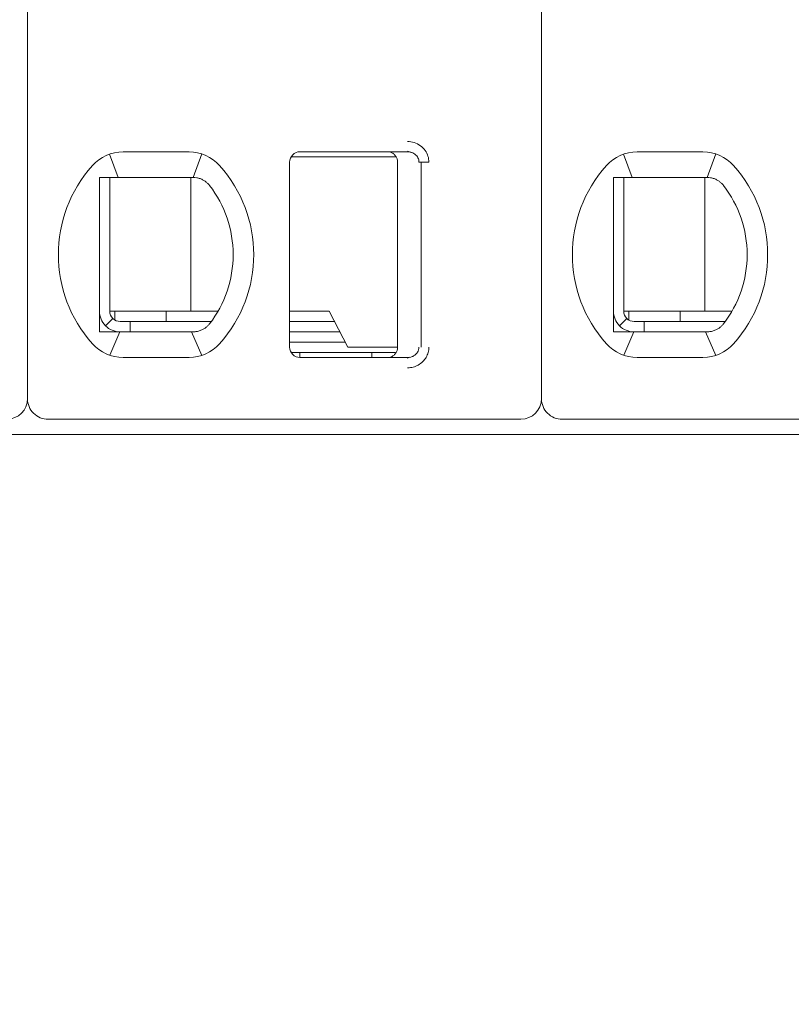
# Model space of a CAD drawing. Header units: millimetres. Extents: x -1114 to 1396, y -630 to 631.
# Tile 614 of 656: x 399.59 to 407.1, y 134.56 to 144.13. Entities that reach past the tile are written whole.
import ezdxf

# ---------------------------------------------------------------- set-up
doc = ezdxf.new("R2010")
doc.units = ezdxf.units.MM
doc.header["$MEASUREMENT"] = 0

msp = doc.modelspace()

# ---------------------------------------------------------------- linework, layer by layer
at = {"lineweight": 18}
for points, knots in [([(1038.9843, -629.7647), (1038.9843, -629.7647), (-1111.4882, -629.7647), (-1111.4882, -629.7647), (-1111.4882, -629.7647), (-1111.4882, -629.7647), (-1111.4882, 630.7883), (-1111.4882, 630.7883), (-1111.4882, 630.7883), (-1111.4882, 630.7883), (1038.9843, 630.7883), (1038.9843, 630.7883)], [0, 0, 0, 0, 0.333333, 0.333333, 0.333333, 0.333333, 0.666667, 0.666667, 0.666667, 0.666667, 1, 1, 1, 1]), ([(403.3647, 142.9457), (403.3868, 142.9458), (403.4079, 142.9426), (403.429, 142.9358), (403.429, 142.9358), (403.4501, 142.929), (403.4712, 142.9187), (403.4897, 142.9051), (403.4897, 142.9051), (403.5083, 142.8915), (403.5244, 142.8745), (403.5366, 142.8573), (403.5366, 142.8573), (403.5487, 142.8401), (403.5571, 142.8226), (403.5628, 142.804), (403.5628, 142.804), (403.5685, 142.7855), (403.5717, 142.766), (403.5718, 142.7457)], [0, 0, 0, 0, 0.2, 0.2, 0.2, 0.2, 0.4, 0.4, 0.4, 0.4, 0.6, 0.6, 0.6, 0.6, 0.8, 0.8, 0.8, 0.8, 1, 1, 1, 1]), ([(402.3173, 142.8457), (402.2908, 142.8457), (402.2654, 142.8351), (402.2466, 142.8164), (402.2466, 142.8164), (402.2278, 142.7976), (402.2173, 142.7722), (402.2173, 142.7457)], [0, 0, 0, 0, 0.5, 0.5, 0.5, 0.5, 1, 1, 1, 1]), ([(402.3173, 142.8457), (402.2908, 142.8457), (402.2654, 142.8351), (402.2466, 142.8164), (402.2466, 142.8164), (402.2278, 142.7976), (402.2173, 142.7722), (402.2173, 142.7457)], [0, 0, 0, 0, 0.5, 0.5, 0.5, 0.5, 1, 1, 1, 1]), ([(403.1673, 142.8457), (403.1778, 142.8457), (403.1883, 142.844), (403.1983, 142.8407), (403.1983, 142.8407), (403.2083, 142.8375), (403.2177, 142.8326), (403.2262, 142.8265), (403.2262, 142.8265), (403.2347, 142.8203), (403.2421, 142.8128), (403.2483, 142.8044), (403.2483, 142.8044), (403.2544, 142.7959), (403.2592, 142.7864), (403.2625, 142.7764), (403.2625, 142.7764), (403.2657, 142.7665), (403.2673, 142.7561), (403.2673, 142.7457)], [0, 0, 0, 0, 0.2, 0.2, 0.2, 0.2, 0.4, 0.4, 0.4, 0.4, 0.6, 0.6, 0.6, 0.6, 0.8, 0.8, 0.8, 0.8, 1, 1, 1, 1]), ([(403.3647, 142.8457), (403.3735, 142.8457), (403.3822, 142.8447), (403.3907, 142.8428), (403.3907, 142.8428), (403.3991, 142.841), (403.4072, 142.8383), (403.415, 142.8347), (403.415, 142.8347), (403.4225, 142.8312), (403.4297, 142.8269), (403.4363, 142.8219), (403.4363, 142.8219), (403.4425, 142.8171), (403.4481, 142.8117), (403.453, 142.8058), (403.453, 142.8058), (403.4575, 142.8003), (403.4615, 142.7944), (403.4647, 142.7882), (403.4647, 142.7882), (403.468, 142.782), (403.4705, 142.7754), (403.4723, 142.7686), (403.4723, 142.7686), (403.4742, 142.7611), (403.4752, 142.7534), (403.4752, 142.7457)], [0, 0, 0, 0, 0.142857, 0.142857, 0.142857, 0.142857, 0.285714, 0.285714, 0.285714, 0.285714, 0.428571, 0.428571, 0.428571, 0.428571, 0.571429, 0.571429, 0.571429, 0.571429, 0.714286, 0.714286, 0.714286, 0.714286, 0.857143, 0.857143, 0.857143, 0.857143, 1, 1, 1, 1]), ([(400.3673, 142.5957), (400.3741, 142.5957), (400.3809, 142.5957), (400.3877, 142.5957), (400.3877, 142.5957), (400.3945, 142.5957), (400.4013, 142.5957), (400.4082, 142.5957), (400.4082, 142.5957), (400.415, 142.5957), (400.4219, 142.5957), (400.4288, 142.5957)], [0, 0, 0, 0, 0.333333, 0.333333, 0.333333, 0.333333, 0.666667, 0.666667, 0.666667, 0.666667, 1, 1, 1, 1]), ([(400.3673, 142.5957), (400.3673, 142.5447), (400.3673, 142.4922), (400.3673, 142.4373), (400.3673, 142.4373), (400.3673, 142.4098), (400.3673, 142.3817), (400.3673, 142.3528), (400.3673, 142.3528), (400.3673, 142.3383), (400.3673, 142.3237), (400.3673, 142.3087), (400.3673, 142.3087), (400.3673, 142.2938), (400.3673, 142.2786), (400.3673, 142.2633), (400.3673, 142.2633), (400.3673, 142.2325), (400.3673, 142.2009), (400.3673, 142.1682), (400.3673, 142.1682), (400.3673, 142.1355), (400.3673, 142.1017), (400.3673, 142.0664), (400.3673, 142.0664), (400.3673, 142.0487), (400.3673, 142.0307), (400.3673, 142.0126), (400.3673, 142.0126), (400.3673, 141.9945), (400.3673, 141.9763), (400.3673, 141.9578), (400.3673, 141.9578), (400.3673, 141.9392), (400.3673, 141.9205), (400.3673, 141.9016), (400.3673, 141.9016), (400.3673, 141.8826), (400.3673, 141.8633), (400.3673, 141.8443), (400.3673, 141.8443), (400.3673, 141.8063), (400.3673, 141.7687), (400.3673, 141.7317), (400.3673, 141.7317), (400.3673, 141.7224), (400.3673, 141.7132), (400.3673, 141.7039), (400.3673, 141.7039), (400.3673, 141.6947), (400.3673, 141.6855), (400.3673, 141.6764), (400.3673, 141.6764), (400.3673, 141.6582), (400.3673, 141.6404), (400.3673, 141.6229), (400.3673, 141.6229), (400.3673, 141.588), (400.3673, 141.5543), (400.3673, 141.5217), (400.3673, 141.5217), (400.3673, 141.5053), (400.3673, 141.4893), (400.3673, 141.4734), (400.3673, 141.4734), (400.3673, 141.4575), (400.3673, 141.4419), (400.3673, 141.4266), (400.3673, 141.4266), (400.3673, 141.3959), (400.3673, 141.3663), (400.3673, 141.3375), (400.3673, 141.3375), (400.3673, 141.3088), (400.3673, 141.2808), (400.3673, 141.2535), (400.3673, 141.2535), (400.3673, 141.1988), (400.3673, 141.1465), (400.3673, 141.0957)], [0, 0, 0, 0, 0.05, 0.05, 0.05, 0.05, 0.1, 0.1, 0.1, 0.1, 0.15, 0.15, 0.15, 0.15, 0.2, 0.2, 0.2, 0.2, 0.25, 0.25, 0.25, 0.25, 0.3, 0.3, 0.3, 0.3, 0.35, 0.35, 0.35, 0.35, 0.4, 0.4, 0.4, 0.4, 0.45, 0.45, 0.45, 0.45, 0.5, 0.5, 0.5, 0.5, 0.55, 0.55, 0.55, 0.55, 0.6, 0.6, 0.6, 0.6, 0.65, 0.65, 0.65, 0.65, 0.7, 0.7, 0.7, 0.7, 0.75, 0.75, 0.75, 0.75, 0.8, 0.8, 0.8, 0.8, 0.85, 0.85, 0.85, 0.85, 0.9, 0.9, 0.9, 0.9, 0.95, 0.95, 0.95, 0.95, 1, 1, 1, 1]), ([(400.5965, 142.5957), (400.5913, 142.5957), (400.5861, 142.5957), (400.5809, 142.5957), (400.5809, 142.5957), (400.5756, 142.5957), (400.5703, 142.5957), (400.5649, 142.5957), (400.5649, 142.5957), (400.5595, 142.5957), (400.554, 142.5957), (400.5483, 142.5957), (400.5483, 142.5957), (400.5427, 142.5957), (400.5369, 142.5957), (400.5309, 142.5957), (400.5309, 142.5957), (400.5249, 142.5957), (400.5188, 142.5957), (400.5125, 142.5957), (400.5125, 142.5957), (400.5062, 142.5957), (400.4998, 142.5957), (400.4932, 142.5957), (400.4932, 142.5957), (400.4866, 142.5957), (400.4799, 142.5957), (400.4729, 142.5957), (400.4729, 142.5957), (400.466, 142.5957), (400.4589, 142.5957), (400.4515, 142.5957), (400.4515, 142.5957), (400.4441, 142.5957), (400.4366, 142.5957), (400.4288, 142.5957)], [0, 0, 0, 0, 0.111111, 0.111111, 0.111111, 0.111111, 0.222222, 0.222222, 0.222222, 0.222222, 0.333333, 0.333333, 0.333333, 0.333333, 0.444444, 0.444444, 0.444444, 0.444444, 0.555556, 0.555556, 0.555556, 0.555556, 0.666667, 0.666667, 0.666667, 0.666667, 0.777778, 0.777778, 0.777778, 0.777778, 0.888889, 0.888889, 0.888889, 0.888889, 1, 1, 1, 1]), ([(401.2797, 142.5957), (401.275, 142.5957), (401.2703, 142.5957), (401.2657, 142.5957), (401.2657, 142.5957), (401.261, 142.5957), (401.2563, 142.5957), (401.2517, 142.5957), (401.2517, 142.5957), (401.2471, 142.5957), (401.2426, 142.5957), (401.2381, 142.5957)], [0, 0, 0, 0, 0.333333, 0.333333, 0.333333, 0.333333, 0.666667, 0.666667, 0.666667, 0.666667, 1, 1, 1, 1]), ([(401.3774, 142.5702), (401.367, 142.576), (401.3564, 142.5807), (401.3456, 142.5845), (401.3456, 142.5845), (401.3348, 142.5883), (401.3238, 142.5911), (401.3128, 142.5929), (401.3128, 142.5929), (401.3017, 142.5948), (401.2907, 142.5957), (401.2797, 142.5957)], [0, 0, 0, 0, 0.333333, 0.333333, 0.333333, 0.333333, 0.666667, 0.666667, 0.666667, 0.666667, 1, 1, 1, 1]), ([(401.438, 142.5179), (401.4327, 142.5247), (401.427, 142.5313), (401.4207, 142.5375), (401.4207, 142.5375), (401.4144, 142.5438), (401.4075, 142.5497), (401.4003, 142.5552), (401.4003, 142.5552), (401.3931, 142.5607), (401.3854, 142.5657), (401.3774, 142.5702)], [0, 0, 0, 0, 0.333333, 0.333333, 0.333333, 0.333333, 0.666667, 0.666667, 0.666667, 0.666667, 1, 1, 1, 1]), ([(405.3673, 142.5957), (405.3741, 142.5957), (405.3809, 142.5957), (405.3877, 142.5957), (405.3877, 142.5957), (405.3945, 142.5957), (405.4013, 142.5957), (405.4082, 142.5957), (405.4082, 142.5957), (405.415, 142.5957), (405.4219, 142.5957), (405.4288, 142.5957)], [0, 0, 0, 0, 0.333333, 0.333333, 0.333333, 0.333333, 0.666667, 0.666667, 0.666667, 0.666667, 1, 1, 1, 1]), ([(405.3673, 142.5957), (405.3673, 142.5447), (405.3673, 142.4922), (405.3673, 142.4373), (405.3673, 142.4373), (405.3673, 142.4098), (405.3673, 142.3817), (405.3673, 142.3528), (405.3673, 142.3528), (405.3673, 142.3383), (405.3673, 142.3237), (405.3673, 142.3087), (405.3673, 142.3087), (405.3673, 142.2938), (405.3673, 142.2786), (405.3673, 142.2633), (405.3673, 142.2633), (405.3673, 142.2325), (405.3673, 142.2009), (405.3673, 142.1682), (405.3673, 142.1682), (405.3673, 142.1355), (405.3673, 142.1017), (405.3673, 142.0664), (405.3673, 142.0664), (405.3673, 142.0487), (405.3673, 142.0307), (405.3673, 142.0126), (405.3673, 142.0126), (405.3673, 141.9945), (405.3673, 141.9763), (405.3673, 141.9578), (405.3673, 141.9578), (405.3673, 141.9392), (405.3673, 141.9205), (405.3673, 141.9016), (405.3673, 141.9016), (405.3673, 141.8826), (405.3673, 141.8633), (405.3673, 141.8443), (405.3673, 141.8443), (405.3673, 141.8063), (405.3673, 141.7687), (405.3673, 141.7317), (405.3673, 141.7317), (405.3673, 141.7224), (405.3673, 141.7132), (405.3673, 141.7039), (405.3673, 141.7039), (405.3673, 141.6947), (405.3673, 141.6855), (405.3673, 141.6764), (405.3673, 141.6764), (405.3673, 141.6582), (405.3673, 141.6404), (405.3673, 141.6229), (405.3673, 141.6229), (405.3673, 141.588), (405.3673, 141.5543), (405.3673, 141.5217), (405.3673, 141.5217), (405.3673, 141.5053), (405.3673, 141.4893), (405.3673, 141.4734), (405.3673, 141.4734), (405.3673, 141.4575), (405.3673, 141.4419), (405.3673, 141.4266), (405.3673, 141.4266), (405.3673, 141.3959), (405.3673, 141.3663), (405.3673, 141.3375), (405.3673, 141.3375), (405.3673, 141.3088), (405.3673, 141.2808), (405.3673, 141.2535), (405.3673, 141.2535), (405.3673, 141.1988), (405.3673, 141.1465), (405.3673, 141.0957)], [0, 0, 0, 0, 0.05, 0.05, 0.05, 0.05, 0.1, 0.1, 0.1, 0.1, 0.15, 0.15, 0.15, 0.15, 0.2, 0.2, 0.2, 0.2, 0.25, 0.25, 0.25, 0.25, 0.3, 0.3, 0.3, 0.3, 0.35, 0.35, 0.35, 0.35, 0.4, 0.4, 0.4, 0.4, 0.45, 0.45, 0.45, 0.45, 0.5, 0.5, 0.5, 0.5, 0.55, 0.55, 0.55, 0.55, 0.6, 0.6, 0.6, 0.6, 0.65, 0.65, 0.65, 0.65, 0.7, 0.7, 0.7, 0.7, 0.75, 0.75, 0.75, 0.75, 0.8, 0.8, 0.8, 0.8, 0.85, 0.85, 0.85, 0.85, 0.9, 0.9, 0.9, 0.9, 0.95, 0.95, 0.95, 0.95, 1, 1, 1, 1]), ([(405.5965, 142.5957), (405.5913, 142.5957), (405.5861, 142.5957), (405.5809, 142.5957), (405.5809, 142.5957), (405.5756, 142.5957), (405.5703, 142.5957), (405.5649, 142.5957), (405.5649, 142.5957), (405.5595, 142.5957), (405.554, 142.5957), (405.5483, 142.5957), (405.5483, 142.5957), (405.5427, 142.5957), (405.5369, 142.5957), (405.5309, 142.5957), (405.5309, 142.5957), (405.5249, 142.5957), (405.5188, 142.5957), (405.5125, 142.5957), (405.5125, 142.5957), (405.5062, 142.5957), (405.4998, 142.5957), (405.4932, 142.5957), (405.4932, 142.5957), (405.4866, 142.5957), (405.4799, 142.5957), (405.4729, 142.5957), (405.4729, 142.5957), (405.466, 142.5957), (405.4589, 142.5957), (405.4515, 142.5957), (405.4515, 142.5957), (405.4441, 142.5957), (405.4366, 142.5957), (405.4288, 142.5957)], [0, 0, 0, 0, 0.111111, 0.111111, 0.111111, 0.111111, 0.222222, 0.222222, 0.222222, 0.222222, 0.333333, 0.333333, 0.333333, 0.333333, 0.444444, 0.444444, 0.444444, 0.444444, 0.555556, 0.555556, 0.555556, 0.555556, 0.666667, 0.666667, 0.666667, 0.666667, 0.777778, 0.777778, 0.777778, 0.777778, 0.888889, 0.888889, 0.888889, 0.888889, 1, 1, 1, 1]), ([(406.2797, 142.5957), (406.275, 142.5957), (406.2703, 142.5957), (406.2657, 142.5957), (406.2657, 142.5957), (406.261, 142.5957), (406.2563, 142.5957), (406.2517, 142.5957), (406.2517, 142.5957), (406.2471, 142.5957), (406.2426, 142.5957), (406.2381, 142.5957)], [0, 0, 0, 0, 0.333333, 0.333333, 0.333333, 0.333333, 0.666667, 0.666667, 0.666667, 0.666667, 1, 1, 1, 1]), ([(406.3774, 142.5702), (406.367, 142.576), (406.3564, 142.5807), (406.3456, 142.5845), (406.3456, 142.5845), (406.3348, 142.5883), (406.3238, 142.5911), (406.3128, 142.5929), (406.3128, 142.5929), (406.3017, 142.5948), (406.2907, 142.5957), (406.2797, 142.5957)], [0, 0, 0, 0, 0.333333, 0.333333, 0.333333, 0.333333, 0.666667, 0.666667, 0.666667, 0.666667, 1, 1, 1, 1]), ([(406.438, 142.5179), (406.4327, 142.5247), (406.427, 142.5313), (406.4207, 142.5375), (406.4207, 142.5375), (406.4144, 142.5438), (406.4075, 142.5497), (406.4003, 142.5552), (406.4003, 142.5552), (406.3931, 142.5607), (406.3854, 142.5657), (406.3774, 142.5702)], [0, 0, 0, 0, 0.333333, 0.333333, 0.333333, 0.333333, 0.666667, 0.666667, 0.666667, 0.666667, 1, 1, 1, 1]), ([(400.3673, 141.2957), (400.3673, 141.2426), (400.3884, 141.1917), (400.4259, 141.1542), (400.4259, 141.1542), (400.4634, 141.1167), (400.5143, 141.0957), (400.5673, 141.0957)], [0, 0, 0, 0, 0.5, 0.5, 0.5, 0.5, 1, 1, 1, 1]), ([(400.4673, 141.2957), (400.4673, 141.2691), (400.4778, 141.2437), (400.4966, 141.2249), (400.4966, 141.2249), (400.5154, 141.2062), (400.5408, 141.1957), (400.5673, 141.1957)], [0, 0, 0, 0, 0.5, 0.5, 0.5, 0.5, 1, 1, 1, 1]), ([(405.3673, 141.2957), (405.3673, 141.2426), (405.3884, 141.1917), (405.4259, 141.1542), (405.4259, 141.1542), (405.4634, 141.1167), (405.5143, 141.0957), (405.5673, 141.0957)], [0, 0, 0, 0, 0.5, 0.5, 0.5, 0.5, 1, 1, 1, 1]), ([(405.4673, 141.2957), (405.4673, 141.2691), (405.4778, 141.2437), (405.4966, 141.2249), (405.4966, 141.2249), (405.5154, 141.2062), (405.5408, 141.1957), (405.5673, 141.1957)], [0, 0, 0, 0, 0.5, 0.5, 0.5, 0.5, 1, 1, 1, 1]), ([(401.3774, 141.1211), (401.3672, 141.1155), (401.3568, 141.1107), (401.346, 141.107), (401.346, 141.107), (401.3353, 141.1032), (401.3243, 141.1004), (401.3132, 141.0985), (401.3132, 141.0985), (401.3021, 141.0966), (401.2909, 141.0957), (401.2797, 141.0957)], [0, 0, 0, 0, 0.333333, 0.333333, 0.333333, 0.333333, 0.666667, 0.666667, 0.666667, 0.666667, 1, 1, 1, 1]), ([(401.3774, 141.1211), (401.3857, 141.1258), (401.3935, 141.1309), (401.4008, 141.1365), (401.4008, 141.1365), (401.4081, 141.142), (401.4149, 141.148), (401.4211, 141.1542), (401.4211, 141.1542), (401.4273, 141.1604), (401.4329, 141.1668), (401.438, 141.1734)], [0, 0, 0, 0, 0.333333, 0.333333, 0.333333, 0.333333, 0.666667, 0.666667, 0.666667, 0.666667, 1, 1, 1, 1]), ([(406.3774, 141.1211), (406.3672, 141.1155), (406.3568, 141.1107), (406.346, 141.107), (406.346, 141.107), (406.3353, 141.1032), (406.3243, 141.1004), (406.3132, 141.0985), (406.3132, 141.0985), (406.3021, 141.0966), (406.2909, 141.0957), (406.2797, 141.0957)], [0, 0, 0, 0, 0.333333, 0.333333, 0.333333, 0.333333, 0.666667, 0.666667, 0.666667, 0.666667, 1, 1, 1, 1]), ([(406.3774, 141.1211), (406.3857, 141.1258), (406.3935, 141.1309), (406.4008, 141.1365), (406.4008, 141.1365), (406.4081, 141.142), (406.4149, 141.148), (406.4211, 141.1542), (406.4211, 141.1542), (406.4273, 141.1604), (406.4329, 141.1668), (406.438, 141.1734)], [0, 0, 0, 0, 0.333333, 0.333333, 0.333333, 0.333333, 0.666667, 0.666667, 0.666667, 0.666667, 1, 1, 1, 1]), ([(400.3673, 141.0957), (400.3742, 141.0957), (400.3811, 141.0957), (400.3879, 141.0957), (400.3879, 141.0957), (400.3948, 141.0957), (400.4016, 141.0957), (400.4084, 141.0957), (400.4084, 141.0957), (400.4152, 141.0957), (400.422, 141.0957), (400.4288, 141.0957)], [0, 0, 0, 0, 0.333333, 0.333333, 0.333333, 0.333333, 0.666667, 0.666667, 0.666667, 0.666667, 1, 1, 1, 1]), ([(400.4288, 141.0957), (400.4366, 141.0957), (400.4441, 141.0957), (400.4515, 141.0957), (400.4515, 141.0957), (400.4589, 141.0957), (400.466, 141.0957), (400.4729, 141.0957), (400.4729, 141.0957), (400.4799, 141.0957), (400.4866, 141.0957), (400.4932, 141.0957), (400.4932, 141.0957), (400.4998, 141.0957), (400.5062, 141.0957), (400.5125, 141.0957), (400.5125, 141.0957), (400.5188, 141.0957), (400.5249, 141.0957), (400.5309, 141.0957), (400.5309, 141.0957), (400.5369, 141.0957), (400.5427, 141.0957), (400.5483, 141.0957), (400.5483, 141.0957), (400.554, 141.0957), (400.5595, 141.0957), (400.5649, 141.0957), (400.5649, 141.0957), (400.5703, 141.0957), (400.5756, 141.0957), (400.5809, 141.0957), (400.5809, 141.0957), (400.5861, 141.0957), (400.5913, 141.0957), (400.5965, 141.0957)], [0, 0, 0, 0, 0.111111, 0.111111, 0.111111, 0.111111, 0.222222, 0.222222, 0.222222, 0.222222, 0.333333, 0.333333, 0.333333, 0.333333, 0.444444, 0.444444, 0.444444, 0.444444, 0.555556, 0.555556, 0.555556, 0.555556, 0.666667, 0.666667, 0.666667, 0.666667, 0.777778, 0.777778, 0.777778, 0.777778, 0.888889, 0.888889, 0.888889, 0.888889, 1, 1, 1, 1]), ([(401.2381, 141.0957), (401.2426, 141.0957), (401.2472, 141.0957), (401.2518, 141.0957), (401.2518, 141.0957), (401.2564, 141.0957), (401.261, 141.0957), (401.2657, 141.0957), (401.2657, 141.0957), (401.2704, 141.0957), (401.275, 141.0957), (401.2797, 141.0957)], [0, 0, 0, 0, 0.333333, 0.333333, 0.333333, 0.333333, 0.666667, 0.666667, 0.666667, 0.666667, 1, 1, 1, 1]), ([(405.3673, 141.0957), (405.3742, 141.0957), (405.3811, 141.0957), (405.3879, 141.0957), (405.3879, 141.0957), (405.3948, 141.0957), (405.4016, 141.0957), (405.4084, 141.0957), (405.4084, 141.0957), (405.4152, 141.0957), (405.422, 141.0957), (405.4288, 141.0957)], [0, 0, 0, 0, 0.333333, 0.333333, 0.333333, 0.333333, 0.666667, 0.666667, 0.666667, 0.666667, 1, 1, 1, 1]), ([(405.4288, 141.0957), (405.4366, 141.0957), (405.4441, 141.0957), (405.4515, 141.0957), (405.4515, 141.0957), (405.4589, 141.0957), (405.466, 141.0957), (405.4729, 141.0957), (405.4729, 141.0957), (405.4799, 141.0957), (405.4866, 141.0957), (405.4932, 141.0957), (405.4932, 141.0957), (405.4998, 141.0957), (405.5062, 141.0957), (405.5125, 141.0957), (405.5125, 141.0957), (405.5188, 141.0957), (405.5249, 141.0957), (405.5309, 141.0957), (405.5309, 141.0957), (405.5369, 141.0957), (405.5427, 141.0957), (405.5483, 141.0957), (405.5483, 141.0957), (405.554, 141.0957), (405.5595, 141.0957), (405.5649, 141.0957), (405.5649, 141.0957), (405.5703, 141.0957), (405.5756, 141.0957), (405.5809, 141.0957), (405.5809, 141.0957), (405.5861, 141.0957), (405.5913, 141.0957), (405.5965, 141.0957)], [0, 0, 0, 0, 0.111111, 0.111111, 0.111111, 0.111111, 0.222222, 0.222222, 0.222222, 0.222222, 0.333333, 0.333333, 0.333333, 0.333333, 0.444444, 0.444444, 0.444444, 0.444444, 0.555556, 0.555556, 0.555556, 0.555556, 0.666667, 0.666667, 0.666667, 0.666667, 0.777778, 0.777778, 0.777778, 0.777778, 0.888889, 0.888889, 0.888889, 0.888889, 1, 1, 1, 1]), ([(406.2381, 141.0957), (406.2426, 141.0957), (406.2472, 141.0957), (406.2518, 141.0957), (406.2518, 141.0957), (406.2564, 141.0957), (406.261, 141.0957), (406.2657, 141.0957), (406.2657, 141.0957), (406.2704, 141.0957), (406.275, 141.0957), (406.2797, 141.0957)], [0, 0, 0, 0, 0.333333, 0.333333, 0.333333, 0.333333, 0.666667, 0.666667, 0.666667, 0.666667, 1, 1, 1, 1]), ([(402.2173, 140.9457), (402.2173, 140.9191), (402.2278, 140.8937), (402.2466, 140.8749), (402.2466, 140.8749), (402.2654, 140.8562), (402.2908, 140.8457), (402.3173, 140.8457)], [0, 0, 0, 0, 0.5, 0.5, 0.5, 0.5, 1, 1, 1, 1]), ([(402.2173, 140.9457), (402.2173, 140.9191), (402.2278, 140.8937), (402.2466, 140.8749), (402.2466, 140.8749), (402.2654, 140.8562), (402.2908, 140.8457), (402.3173, 140.8457)], [0, 0, 0, 0, 0.5, 0.5, 0.5, 0.5, 1, 1, 1, 1]), ([(403.2673, 140.9457), (403.2673, 140.9352), (403.2657, 140.9248), (403.2624, 140.9148), (403.2624, 140.9148), (403.2592, 140.9049), (403.2544, 140.8954), (403.2483, 140.887), (403.2483, 140.887), (403.2422, 140.8785), (403.2347, 140.871), (403.2263, 140.8649), (403.2263, 140.8649), (403.2178, 140.8587), (403.2084, 140.8539), (403.1984, 140.8506), (403.1984, 140.8506), (403.1884, 140.8473), (403.1779, 140.8457), (403.1673, 140.8457)], [0, 0, 0, 0, 0.2, 0.2, 0.2, 0.2, 0.4, 0.4, 0.4, 0.4, 0.6, 0.6, 0.6, 0.6, 0.8, 0.8, 0.8, 0.8, 1, 1, 1, 1]), ([(403.4752, 140.9457), (403.4752, 140.9372), (403.474, 140.9287), (403.4716, 140.9205), (403.4716, 140.9205), (403.4693, 140.9123), (403.4658, 140.9044), (403.4613, 140.8971), (403.4613, 140.8971), (403.4568, 140.8897), (403.4511, 140.8828), (403.4447, 140.8767), (403.4447, 140.8767), (403.4381, 140.8704), (403.4306, 140.8649), (403.4226, 140.8605), (403.4226, 140.8605), (403.414, 140.8557), (403.4048, 140.852), (403.3952, 140.8495), (403.3952, 140.8495), (403.3853, 140.847), (403.375, 140.8457), (403.3647, 140.8457)], [0, 0, 0, 0, 0.166667, 0.166667, 0.166667, 0.166667, 0.333333, 0.333333, 0.333333, 0.333333, 0.5, 0.5, 0.5, 0.5, 0.666667, 0.666667, 0.666667, 0.666667, 0.833333, 0.833333, 0.833333, 0.833333, 1, 1, 1, 1]), ([(403.5718, 140.9457), (403.5718, 140.9283), (403.5696, 140.9115), (403.565, 140.8949), (403.565, 140.8949), (403.5605, 140.8784), (403.5536, 140.8621), (403.5448, 140.847), (403.5448, 140.847), (403.536, 140.8318), (403.5252, 140.818), (403.5124, 140.8054), (403.5124, 140.8054), (403.4996, 140.7929), (403.4846, 140.7818), (403.4689, 140.7728), (403.4689, 140.7728), (403.4532, 140.7639), (403.4368, 140.7573), (403.4194, 140.7527), (403.4194, 140.7527), (403.402, 140.7482), (403.3838, 140.7458), (403.3647, 140.7457)], [0, 0, 0, 0, 0.166667, 0.166667, 0.166667, 0.166667, 0.333333, 0.333333, 0.333333, 0.333333, 0.5, 0.5, 0.5, 0.5, 0.666667, 0.666667, 0.666667, 0.666667, 0.833333, 0.833333, 0.833333, 0.833333, 1, 1, 1, 1]), ([(399.6673, 140.4457), (399.6673, 140.3926), (399.6884, 140.3417), (399.7259, 140.3042), (399.7259, 140.3042), (399.7634, 140.2667), (399.8143, 140.2457), (399.8673, 140.2457)], [0, 0, 0, 0, 0.5, 0.5, 0.5, 0.5, 1, 1, 1, 1]), ([(404.6673, 140.4457), (404.6673, 140.3926), (404.6884, 140.3417), (404.7259, 140.3042), (404.7259, 140.3042), (404.7634, 140.2667), (404.8143, 140.2457), (404.8673, 140.2457)], [0, 0, 0, 0, 0.5, 0.5, 0.5, 0.5, 1, 1, 1, 1])]:
    msp.add_open_spline(points, degree=3, knots=knots, dxfattribs=at)
for points in [[(399.6673, 150.8657), (399.6673, 150.8657), (399.6673, 140.4457), (399.6673, 140.4457)], [(399.6673, 150.8657), (399.6673, 150.8657), (399.6673, 140.4457), (399.6673, 140.4457)], [(404.6673, 150.8657), (404.6673, 150.8657), (404.6673, 140.4457), (404.6673, 140.4457)], [(404.6673, 150.8657), (404.6673, 150.8657), (404.6673, 140.4457), (404.6673, 140.4457)], [(400.5965, 142.8457), (400.4827, 142.8457), (400.3742, 142.7972), (400.2983, 142.7123)], [(400.5965, 142.8457), (400.4827, 142.8457), (400.3742, 142.7972), (400.2983, 142.7123)], [(400.4657, 142.8237), (400.4657, 142.8237), (400.5502, 142.5957), (400.5502, 142.5957)], [(400.5965, 142.8457), (400.5965, 142.8457), (401.2381, 142.8457), (401.2381, 142.8457)], [(400.5965, 142.8457), (400.5965, 142.8457), (401.2381, 142.8457), (401.2381, 142.8457)], [(401.5363, 142.7123), (401.4604, 142.7972), (401.352, 142.8457), (401.2381, 142.8457)], [(401.5363, 142.7123), (401.4604, 142.7972), (401.352, 142.8457), (401.2381, 142.8457)], [(401.3645, 142.8252), (401.3645, 142.8252), (401.279, 142.5957), (401.279, 142.5957)], [(402.3173, 142.8457), (402.3173, 142.8457), (403.3647, 142.8457), (403.3647, 142.8457)], [(402.3173, 142.8457), (402.3173, 142.8457), (403.3647, 142.8457), (403.3647, 142.8457)], [(403.3637, 142.8526), (403.3637, 142.8526), (403.4073, 142.8378), (403.4073, 142.8378)], [(405.5965, 142.8457), (405.4827, 142.8457), (405.3742, 142.7972), (405.2983, 142.7123)], [(405.5965, 142.8457), (405.4827, 142.8457), (405.3742, 142.7972), (405.2983, 142.7123)], [(405.4657, 142.8237), (405.4657, 142.8237), (405.5502, 142.5957), (405.5502, 142.5957)], [(405.5965, 142.8457), (405.5965, 142.8457), (406.2381, 142.8457), (406.2381, 142.8457)], [(405.5965, 142.8457), (405.5965, 142.8457), (406.2381, 142.8457), (406.2381, 142.8457)], [(406.5363, 142.7123), (406.4604, 142.7972), (406.352, 142.8457), (406.2381, 142.8457)], [(406.5363, 142.7123), (406.4604, 142.7972), (406.352, 142.8457), (406.2381, 142.8457)], [(406.3645, 142.8252), (406.3645, 142.8252), (406.279, 142.5957), (406.279, 142.5957)], [(402.2173, 140.9457), (402.2173, 140.9457), (402.2173, 142.7457), (402.2173, 142.7457)], [(402.2173, 140.9457), (402.2173, 140.9457), (402.2173, 142.7457), (402.2173, 142.7457)], [(402.8982, 142.7957), (402.8982, 142.7957), (402.2307, 142.7957), (402.2307, 142.7957)], [(403.2475, 142.7957), (403.2475, 142.7957), (402.8982, 142.7957), (402.8982, 142.7957)], [(403.2673, 140.9457), (403.2673, 140.9457), (403.2673, 142.7457), (403.2673, 142.7457)], [(403.4752, 142.7457), (403.4752, 142.7457), (403.5718, 142.7457), (403.5718, 142.7457)], [(403.4951, 140.9457), (403.4951, 140.9457), (403.4951, 142.7457), (403.4951, 142.7457)], [(400.2983, 142.7123), (399.857, 142.2188), (399.857, 141.4725), (400.2983, 140.979)], [(400.2983, 142.7123), (399.857, 142.2188), (399.857, 141.4725), (400.2983, 140.979)], [(401.5363, 140.979), (401.9777, 141.4725), (401.9777, 142.2188), (401.5363, 142.7123)], [(401.5363, 140.979), (401.9777, 141.4725), (401.9777, 142.2188), (401.5363, 142.7123)], [(405.2983, 142.7123), (404.857, 142.2188), (404.857, 141.4725), (405.2983, 140.979)], [(405.2983, 142.7123), (404.857, 142.2188), (404.857, 141.4725), (405.2983, 140.979)], [(406.5363, 140.979), (406.9777, 141.4725), (406.9777, 142.2188), (406.5363, 142.7123)], [(406.5363, 140.979), (406.9777, 141.4725), (406.9777, 142.2188), (406.5363, 142.7123)], [(400.4673, 142.5956), (400.4673, 142.5956), (400.4673, 141.2957), (400.4673, 141.2957)], [(401.2381, 142.5957), (401.2381, 142.5957), (400.5965, 142.5957), (400.5965, 142.5957)], [(401.2564, 142.5956), (401.2564, 142.5956), (401.2564, 141.2957), (401.2564, 141.2957)], [(405.4673, 142.5956), (405.4673, 142.5956), (405.4673, 141.2957), (405.4673, 141.2957)], [(406.2381, 142.5957), (406.2381, 142.5957), (405.5965, 142.5957), (405.5965, 142.5957)], [(406.2564, 142.5956), (406.2564, 142.5956), (406.2564, 141.2957), (406.2564, 141.2957)], [(401.6673, 141.8457), (401.6673, 142.0889), (401.5867, 142.3253), (401.438, 142.5179)], [(406.6673, 141.8457), (406.6673, 142.0889), (406.5867, 142.3253), (406.438, 142.5179)], [(401.438, 141.1734), (401.5867, 141.366), (401.6673, 141.6024), (401.6673, 141.8457)], [(406.438, 141.1734), (406.5867, 141.366), (406.6673, 141.6024), (406.6673, 141.8457)], [(400.4673, 141.2957), (400.4673, 141.2957), (401.2268, 141.2957), (401.2268, 141.2957)], [(400.5173, 141.2091), (400.5173, 141.2091), (400.5173, 141.2957), (400.5173, 141.2957)], [(401.0173, 141.1957), (401.0173, 141.1957), (401.0173, 141.2957), (401.0173, 141.2957)], [(401.2268, 141.2957), (401.2268, 141.2957), (401.2776, 141.2957), (401.2776, 141.2957)], [(401.52, 141.2957), (401.52, 141.2957), (401.2776, 141.2957), (401.2776, 141.2957)], [(402.6016, 141.2957), (402.6016, 141.2957), (402.2173, 141.2957), (402.2173, 141.2957)], [(402.7822, 140.9457), (402.7822, 140.9457), (402.6016, 141.2957), (402.6016, 141.2957)], [(405.4673, 141.2957), (405.4673, 141.2957), (406.2268, 141.2957), (406.2268, 141.2957)], [(405.5173, 141.2091), (405.5173, 141.2091), (405.5173, 141.2957), (405.5173, 141.2957)], [(406.0173, 141.1957), (406.0173, 141.1957), (406.0173, 141.2957), (406.0173, 141.2957)], [(406.2268, 141.2957), (406.2268, 141.2957), (406.2776, 141.2957), (406.2776, 141.2957)], [(406.52, 141.2957), (406.52, 141.2957), (406.2776, 141.2957), (406.2776, 141.2957)], [(400.4966, 141.2249), (400.4966, 141.2249), (400.4259, 141.1542), (400.4259, 141.1542)], [(400.6673, 141.1957), (400.6673, 141.1957), (400.5673, 141.1957), (400.5673, 141.1957)], [(400.6673, 141.1957), (400.6673, 141.1957), (400.6673, 141.0957), (400.6673, 141.0957)], [(400.6673, 141.1957), (400.6673, 141.1957), (401.4547, 141.1957), (401.4547, 141.1957)], [(402.2173, 141.1957), (402.2173, 141.1957), (402.6532, 141.1957), (402.6532, 141.1957)], [(405.4966, 141.2249), (405.4966, 141.2249), (405.4259, 141.1542), (405.4259, 141.1542)], [(405.6673, 141.1957), (405.6673, 141.1957), (405.5673, 141.1957), (405.5673, 141.1957)], [(405.6673, 141.1957), (405.6673, 141.1957), (406.4547, 141.1957), (406.4547, 141.1957)], [(405.6673, 141.1957), (405.6673, 141.1957), (405.6673, 141.0957), (405.6673, 141.0957)], [(400.4667, 140.8673), (400.4667, 140.8673), (400.5641, 141.0956), (400.5641, 141.0956)], [(400.5965, 141.0957), (400.5965, 141.0957), (401.2381, 141.0957), (401.2381, 141.0957)], [(401.3624, 140.8654), (401.3624, 140.8654), (401.2612, 141.0957), (401.2612, 141.0957)], [(402.7048, 141.0957), (402.7048, 141.0957), (402.2173, 141.0957), (402.2173, 141.0957)], [(405.4667, 140.8673), (405.4667, 140.8673), (405.5641, 141.0956), (405.5641, 141.0956)], [(405.5965, 141.0957), (405.5965, 141.0957), (406.2381, 141.0957), (406.2381, 141.0957)], [(406.3624, 140.8654), (406.3624, 140.8654), (406.2612, 141.0957), (406.2612, 141.0957)], [(400.2983, 140.979), (400.3742, 140.8941), (400.4827, 140.8457), (400.5965, 140.8457)], [(400.2983, 140.979), (400.3742, 140.8941), (400.4827, 140.8457), (400.5965, 140.8457)], [(401.2381, 140.8457), (401.352, 140.8457), (401.4604, 140.8941), (401.5363, 140.979)], [(401.2381, 140.8457), (401.352, 140.8457), (401.4604, 140.8941), (401.5363, 140.979)], [(402.7564, 140.9957), (402.7564, 140.9957), (402.2173, 140.9957), (402.2173, 140.9957)], [(402.7822, 140.9457), (402.7822, 140.9457), (402.8982, 140.9457), (402.8982, 140.9457)], [(402.8982, 140.9457), (402.8982, 140.9457), (403.2607, 140.9457), (403.2607, 140.9457)], [(405.2983, 140.979), (405.3742, 140.8941), (405.4827, 140.8457), (405.5965, 140.8457)], [(405.2983, 140.979), (405.3742, 140.8941), (405.4827, 140.8457), (405.5965, 140.8457)], [(406.2381, 140.8457), (406.352, 140.8457), (406.4604, 140.8941), (406.5363, 140.979)], [(406.2381, 140.8457), (406.352, 140.8457), (406.4604, 140.8941), (406.5363, 140.979)], [(400.5965, 140.8457), (400.5965, 140.8457), (401.2381, 140.8457), (401.2381, 140.8457)], [(401.2381, 140.8457), (401.2381, 140.8457), (400.5965, 140.8457), (400.5965, 140.8457)], [(403.2438, 140.8957), (403.2438, 140.8957), (402.2307, 140.8957), (402.2307, 140.8957)], [(402.3173, 140.8457), (402.3173, 140.8457), (402.3173, 140.8957), (402.3173, 140.8957)], [(402.3173, 140.8457), (402.3173, 140.8457), (403.3647, 140.8457), (403.3647, 140.8457)], [(402.3173, 140.8457), (402.3173, 140.8457), (403.3647, 140.8457), (403.3647, 140.8457)], [(403.0173, 140.8957), (403.0173, 140.8957), (403.0173, 140.8457), (403.0173, 140.8457)], [(403.3869, 140.8477), (403.3869, 140.8477), (403.3637, 140.8387), (403.3637, 140.8387)], [(403.3647, 140.8388), (403.3647, 140.8388), (403.3647, 140.8457), (403.3647, 140.8457)], [(405.5965, 140.8457), (405.5965, 140.8457), (406.2381, 140.8457), (406.2381, 140.8457)], [(406.2381, 140.8457), (406.2381, 140.8457), (405.5965, 140.8457), (405.5965, 140.8457)], [(399.4673, 140.2457), (399.5778, 140.2457), (399.6673, 140.3352), (399.6673, 140.4457)], [(404.4673, 140.2457), (404.5778, 140.2457), (404.6673, 140.3352), (404.6673, 140.4457)], [(399.8673, 140.2457), (399.8673, 140.2457), (404.4673, 140.2457), (404.4673, 140.2457)], [(404.8673, 140.2457), (404.8673, 140.2457), (409.4673, 140.2457), (409.4673, 140.2457)], [(414.5173, 140.0957), (414.5173, 140.0957), (374.8173, 140.0957), (374.8173, 140.0957)]]:
    msp.add_open_spline(points, degree=3, dxfattribs=at)

doc.saveas('drawing.dxf')
